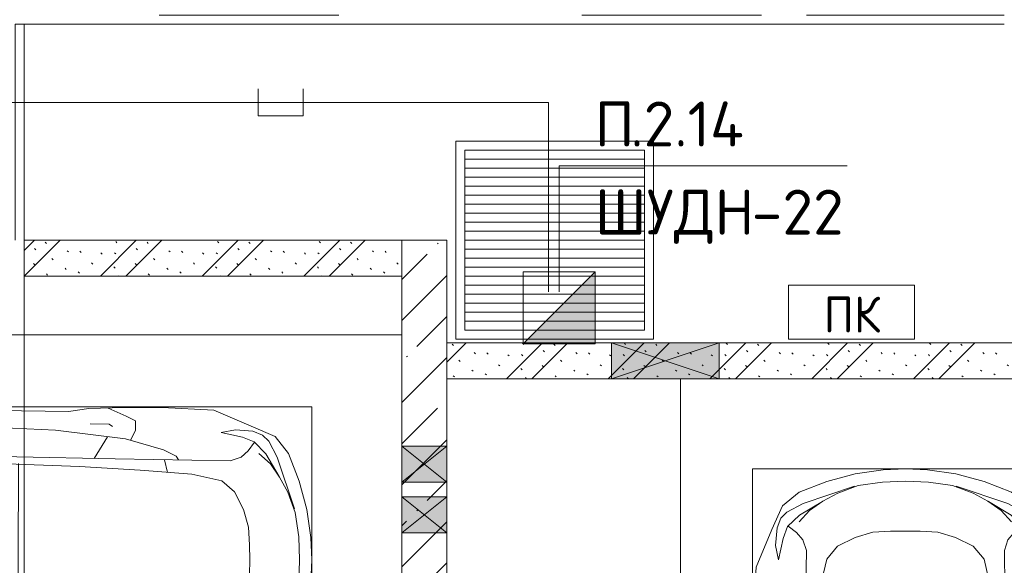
# Model space of a CAD drawing. Header units: millimetres. Extents: x -32229 to 291619, y -13689 to 125138.
# Tile 493 of 565: x 110130 to 115605, y 70294 to 73325. Entities that reach past the tile are written whole.
import ezdxf

# ---------------------------------------------------------------- set-up
doc = ezdxf.new("R2010")
doc.units = ezdxf.units.MM
for name, color, linetype, lineweight in [('A-____-NOTE-TEXT', 7, 'Continuous', 18), ('A-DETL-____-THIN', 7, 'Continuous', 9), ('A-DETL-GENF-OTLN', 7, 'Continuous', 18), ('A-FLOR-____-OTLN', 7, 'Continuous', 18), ('A-GENM-____-OTLN', 7, 'Continuous', 18), ('A-GLAZ-____-MCUT', 7, 'Continuous', 9), ('A-GLAZ-____-OTLN', 7, 'Continuous', 18), ('A-WALL-____-MCUT', 7, 'Continuous', 40), ('A-WALL-____-PATT', 7, 'Continuous', 40), ('C-PRKG-____-OTLN', 7, 'Continuous', 18), ('G-____-____-TEXT', 7, 'Continuous', 9), ('I-WALL-____-MCUT', 7, 'Continuous', 40), ('M-EQPM-____-OTLN', 7, 'Continuous', 18)]:
    doc.layers.add(name, color=color, linetype=linetype, lineweight=lineweight)
doc.layers.add('A-DETL-____-OTLN', color=7, linetype='Continuous', lineweight=9, true_color=0x00a600)
doc.styles.add('GOST Common', font='GOST_Common.ttf', dxfattribs={"height": 200})
doc.styles.add('ISOCPEUR', font='isocpeur.ttf', dxfattribs={"height": 250})
pattern_1 = [(135, (300.56, 377.28), (-565.6854, 6e-14), [10, -790]), (135, (349.8, 474.73), (-565.6854, 6e-14), [10, -790]), (135, (423.93, 473.06), (-565.6854, 6e-14), [10, -790]), (135, (229.92, 447.9), (-565.6854, 6e-14), [10, -790]), (135, (155.08, 447.9), (-565.6854, 6e-14), [10, -790]), (135, (114.9, 369.03), (-565.6854, 6e-14), [10, -790]), (135, (132.43, 285.8), (-565.6854, 6e-14), [10, -790]), (135, (214.66, 322), (-565.6854, 6e-14), [10, -790]), (135, (198.16, 261.88), (-565.6854, 6e-14), [10, -790]), (135, (45.2, 272.9), (-565.6854, 6e-14), [10, -790]), (135, (42.32, 336.16), (-565.6854, 6e-14), [10, -790]), (135, (92.26, 192.24), (-565.6854, 6e-14), [10, -790]), (135, (7.07, 149.2), (-565.6854, 6e-14), [10, -790]), (135, (80.6, 95.1), (-565.6854, 6e-14), [10, -790]), (135, (79.53, 36.94), (-565.6854, 6e-14), [10, -790]), (135, (153.87, 74.56), (-565.6854, 6e-14), [10, -790]), (135, (228.35, 124.8), (-565.6854, 6e-14), [10, -790]), (135, (279.75, 180.4), (-565.6854, 6e-14), [10, -790]), (135, (282.9, 31.63), (-565.6854, 6e-14), [10, -790]), (135, (377.38, 53.45), (-565.6854, 6e-14), [10, -790]), (135, (352.28, 102.7), (-565.6854, 6e-14), [10, -790]), (135, (354.05, 0), (-565.6854, 6e-14), [10, -790]), (135, (553.23, 16.45), (-565.6854, 6e-14), [10, -790]), (135, (542.38, 63.45), (-565.6854, 6e-14), [10, -790]), (135, (536.58, 239.3), (-565.6854, 6e-14), [10, -790]), (135, (475.85, 203.9), (-565.6854, 6e-14), [10, -790]), (135, (475.85, 316.54), (-565.6854, 6e-14), [10, -790]), (135, (520.8, 408.7), (-565.6854, 6e-14), [10, -790]), (135, (551.1, 470.8), (-565.6854, 6e-14), [10, -790]), (135, (235.25, 537.93), (-565.6854, 6e-14), [10, -790]), (135, (407.25, 547.65), (-565.6854, 6e-14), [10, -790]), (135, (94.5, 558.6), (-565.6854, 6e-14), [10, -790]), (135, (46.4, 532.3), (-565.6854, 6e-14), [10, -790]), (135, (85.56, 465.04), (-565.6854, 6e-14), [10, -790]), (135, (355.53, 181.14), (-565.6854, 6e-14), [10, -790]), (135, (362.23, 243.6), (-565.6854, 6e-14), [10, -790]), (135, (413.45, 344.1), (-565.6854, 6e-14), [10, -790]), (135, (286.3, 273.25), (-565.6854, 6e-14), [10, -790]), (135, (423.02, 263.72), (-565.6854, 6e-14), [10, -790]), (135, (162.94, 190.2), (-565.6854, 6e-14), [10, -790]), (135, (470.25, 120.93), (-565.6854, 6e-14), [10, -790]), (135, (484.48, 9.78), (-565.6854, 6e-14), [10, -790]), (45, (0, 212.13), (-565.6854, 0), []), (45, (212.13, 0), (-565.6854, 0), []), (45, (353.55, 0), (-565.6854, 0), []), (45, (0, 353.55), (-565.6854, 0), [])]

# ---------------------------------------------------------------- blocks, each defined once
blk = doc.blocks.new('АР_Машиноместо - 5300x2500_С-3113488--02 ЭМ')
at = {"layer": 'A-DETL-GENF-OTLN', "color": 253, "lineweight": 13, "true_color": 0xaaaaaa}
for p, q in [((970.2, 4771.8), (812.7, 4729.4)), ((1126.4, 4794.1), (970.2, 4771.8)), ((1250, 4800), (1126.4, 4794.1)), ((1250, 4800), (1373.6, 4794.1)), ((1373.6, 4794.1), (1529.8, 4771.8)), ((1529.8, 4771.8), (1687.3, 4729.4)), ((812.7, 4729.4), (659.1, 4669.9)), ((1122.2, 4726.4), (988.2, 4706.7)), ((1250, 4731.7), (1122.2, 4726.4)), ((1250, 4731.7), (1377.8, 4726.4)), ((1377.8, 4726.4), (1511.8, 4706.7)), ((1687.3, 4729.4), (1840.9, 4669.9)), ((659.1, 4669.9), (565.9, 4595.1)), ((680.7, 4606.5), (967, 4703.6)), ((873.9, 4665.1), (791.3, 4619.7)), ((988.2, 4706.7), (873.9, 4665.1)), ((1511.8, 4706.7), (1626.1, 4665.1)), ((1819.3, 4606.5), (1533, 4703.6)), ((1626.1, 4665.1), (1708.7, 4619.7)), ((1840.9, 4669.9), (1934.1, 4595.1)), ((590.7, 4560.1), (680.7, 4606.5)), ((788.5, 4617.7), (661.8, 4543.1)), ((791.3, 4619.7), (717.1, 4568.9)), ((1708.7, 4619.7), (1782.9, 4568.9)), ((1711.5, 4617.7), (1838.2, 4543.1)), ((1909.3, 4560.1), (1819.3, 4606.5)), ((565.9, 4595.1), (507.1, 4462.6)), ((557.5, 4525.7), (590.7, 4560.1)), ((717.1, 4568.9), (659.6, 4505.3)), ((1782.9, 4568.9), (1840.4, 4505.3)), ((1942.5, 4525.7), (1909.3, 4560.1)), ((1934.1, 4595.1), (1992.9, 4462.6)), ((536.4, 4471.4), (557.5, 4525.7)), ((661.8, 4543.1), (594.6, 4479.3)), ((1838.2, 4543.1), (1905.4, 4479.3)), ((1963.6, 4471.4), (1942.5, 4525.7)), ((507.1, 4462.6), (419.6, 4254.2)), ((528.4, 4374.7), (536.4, 4471.4)), ((594.6, 4479.3), (569.5, 4413.1)), ((645, 4445.5), (597.3, 4481.4)), ((679.6, 4406.3), (645, 4445.5)), ((970.5, 4419.3), (1069.6, 4447.3)), ((1069.6, 4447.3), (1167.1, 4453.2)), ((1167.1, 4453.2), (1250, 4453.9)), ((1332.9, 4453.2), (1250, 4453.9)), ((1430.4, 4447.3), (1332.9, 4453.2)), ((1529.5, 4419.3), (1430.4, 4447.3)), ((1820.4, 4406.3), (1855, 4445.5)), ((1855, 4445.5), (1902.7, 4481.4)), ((1905.4, 4479.3), (1930.5, 4413.1)), ((1971.6, 4374.7), (1963.6, 4471.4)), ((1992.9, 4462.6), (2080.4, 4254.2)), ((569.5, 4413.1), (543.7, 4295.1)), ((699.7, 4345.5), (679.6, 4406.3)), ((872.7, 4370.2), (970.5, 4419.3)), ((1627.3, 4370.2), (1529.5, 4419.3)), ((1800.3, 4345.5), (1820.4, 4406.3)), ((1930.5, 4413.1), (1956.3, 4295.1)), ((543.7, 4295.1), (528.4, 4374.7)), ((689.3, 3705.5), (699.7, 4345.5)), ((812.5, 4298.9), (872.7, 4370.2)), ((1687.5, 4298.9), (1627.3, 4370.2)), ((1810.7, 3705.5), (1800.3, 4345.5)), ((1956.3, 4295.1), (1971.6, 4374.7)), ((774.4, 4132.9), (812.5, 4298.9)), ((1725.6, 4132.9), (1687.5, 4298.9)), ((419.6, 4254.2), (403.4, 3968)), ((2080.4, 4254.2), (2096.6, 3968)), ((752.2, 3845.6), (774.4, 4132.9)), ((1747.8, 3845.6), (1725.6, 4132.9)), ((675.2, 4045.5), (694.6, 4057.6)), ((1824.8, 4045.5), (1805.4, 4057.6)), ((638.7, 3975.4), (675.2, 4045.5)), ((1861.3, 3975.4), (1824.8, 4045.5)), ((403.4, 3968), (405.6, 3688.5)), ((578.7, 3762.9), (638.7, 3975.4)), ((1921.3, 3762.9), (1861.3, 3975.4)), ((2096.6, 3968), (2094.4, 3688.5)), ((731.2, 3507.6), (752.2, 3845.6)), ((1768.8, 3507.6), (1747.8, 3845.6)), ((453.1, 3766.3), (478.4, 3819.3)), ((478.4, 3819.3), (532.5, 3818.1)), ((532.5, 3818.1), (585.5, 3790.5)), ((1967.5, 3818.1), (1914.5, 3790.5)), ((2021.6, 3819.3), (1967.5, 3818.1)), ((2046.9, 3766.3), (2021.6, 3819.3)), ((408.2, 3667), (453.1, 3766.3)), ((530.9, 3374.8), (578.7, 3762.9)), ((1969.1, 3374.8), (1921.3, 3762.9)), ((2091.8, 3667), (2046.9, 3766.3)), ((405.6, 3688.5), (409.5, 3560)), ((495.5, 3566.1), (496.8, 3671.6)), ((496.8, 3671.6), (510.1, 3691.5)), ((678.7, 3159.5), (689.3, 3705.5)), ((1821.3, 3159.5), (1810.7, 3705.5)), ((2003.2, 3671.6), (1989.9, 3691.5)), ((2004.5, 3566.1), (2003.2, 3671.6)), ((2094.4, 3688.5), (2090.5, 3560)), ((687.1, 3588.8), (566.5, 3663.9)), ((1812.9, 3588.8), (1933.5, 3663.9)), ((409.5, 3560), (426.5, 3446.8)), ((2090.5, 3560), (2073.5, 3446.8)), ((704.9, 2775.5), (731.2, 3507.6)), ((1795.1, 2775.5), (1768.8, 3507.6)), ((426.5, 3446.8), (417.5, 2723)), ((2073.5, 3446.8), (2082.5, 2723)), ((501.4, 2789.7), (530.9, 3374.8)), ((1998.6, 2789.7), (1969.1, 3374.8)), ((665.6, 2864.6), (678.7, 3159.5)), ((1834.4, 2864.6), (1821.3, 3159.5)), ((665.8, 2867.4), (505.1, 2846.9)), ((636.6, 2526.5), (665.8, 2867.4)), ((1834.2, 2867.4), (1994.9, 2846.9)), ((1863.4, 2526.5), (1834.2, 2867.4)), ((505.1, 2846.9), (420.9, 2813.3)), ((1994.9, 2846.9), (2079.1, 2813.3)), ((447.8, 2733.7), (459.7, 2756.2)), ((495.7, 2532.3), (501.4, 2789.7)), ((684.2, 2522.3), (704.9, 2775.5)), ((1815.8, 2522.3), (1795.1, 2775.5)), ((2004.3, 2532.3), (1998.6, 2789.7)), ((2052.2, 2733.7), (2040.3, 2756.2)), ((417.5, 2723), (428.2, 2308.5)), ((447.8, 2638.7), (447.8, 2733.7)), ((2052.2, 2638.7), (2052.2, 2733.7)), ((2082.5, 2723), (2071.8, 2308.5)), ((500, 2210.1), (495.7, 2532.3)), ((636.6, 2526.5), (597, 2231)), ((644.6, 2191.8), (684.2, 2522.3)), ((1855.4, 2191.8), (1815.8, 2522.3)), ((1863.4, 2526.5), (1903, 2231)), ((2000, 2210.1), (2004.3, 2532.3)), ((428.2, 2308.5), (432.3, 2119.9)), ((2071.8, 2308.5), (2067.7, 2119.9)), ((505.9, 1996), (500, 2210.1)), ((597, 2231), (535, 1798.3)), ((595.8, 1824.8), (644.6, 2191.8)), ((1904.2, 1824.8), (1855.4, 2191.8)), ((1903, 2231), (1965, 1798.3)), ((1994.1, 1996), (2000, 2210.1)), ((296.8, 2079.9), (301.4, 2130.5)), ((301.4, 2130.5), (479.9, 2052.9)), ((432.3, 2119.9), (430.7, 2073.9)), ((2198.6, 2130.5), (2020.1, 2052.9)), ((2067.7, 2119.9), (2069.3, 2073.9)), ((2203.2, 2079.9), (2198.6, 2130.5)), ((309.5, 2036.1), (296.8, 2079.9)), ((357.8, 1990.1), (309.5, 2036.1)), ((479.9, 2052.9), (471, 1914.3)), ((2020.1, 2052.9), (2029, 1914.3)), ((2142.2, 1990.1), (2190.5, 2036.1)), ((2190.5, 2036.1), (2203.2, 2079.9)), ((500.6, 1894.5), (357.8, 1990.1)), ((540.9, 1993.7), (476.3, 1997.9)), ((540.9, 1993.7), (539.8, 1733.1)), ((1959.1, 1993.7), (2023.7, 1997.9)), ((1959.1, 1993.7), (1960.2, 1733.1)), ((1999.4, 1894.5), (2142.2, 1990.1)), ((426.5, 1730.9), (427.5, 1943)), ((2073.5, 1730.9), (2072.5, 1943)), ((530.6, 1857.6), (500.6, 1894.5)), ((1969.4, 1857.6), (1999.4, 1894.5)), ((533.6, 1816.8), (495, 1765.3)), ((546.5, 1642.6), (530.6, 1857.6)), ((589.4, 1615.5), (595.8, 1824.8)), ((1910.6, 1615.5), (1904.2, 1824.8)), ((1953.5, 1642.6), (1969.4, 1857.6)), ((1966.4, 1816.8), (2005, 1765.3)), ((495, 1765.3), (426.6, 1753.4)), ((2005, 1765.3), (2073.4, 1753.4)), ((410.6, 1634.2), (426.5, 1730.9)), ((2089.4, 1634.2), (2073.5, 1730.9)), ((409.5, 1087), (410.6, 1634.2)), ((615.4, 1410.3), (589.4, 1615.5)), ((590.4, 1624.3), (703.6, 1557.1)), ((1909.6, 1624.3), (1796.4, 1557.1)), ((1884.6, 1410.3), (1910.6, 1615.5)), ((2090.5, 1087), (2089.4, 1634.2)), ((703.6, 1557.1), (852.8, 1499)), ((1796.4, 1557.1), (1647.2, 1499)), ((852.8, 1499), (1016.6, 1459.9)), ((1647.2, 1499), (1483.4, 1459.9)), ((1016.6, 1459.9), (1146.9, 1439.4)), ((1146.9, 1439.4), (1250, 1434.1)), ((1353.1, 1439.4), (1250, 1434.1)), ((1483.4, 1459.9), (1353.1, 1439.4)), ((687.4, 1141), (615.4, 1410.3)), ((1812.6, 1141), (1884.6, 1410.3)), ((749.2, 950.3), (687.4, 1141)), ((1750.8, 950.3), (1812.6, 1141)), ((420.9, 910.7), (409.5, 1087)), ((510.2, 1018.7), (521.5, 1074.5)), ((521.5, 1074.5), (548.5, 1076.2)), ((548.5, 1076.2), (603.4, 1004.8)), ((1951.5, 1076.2), (1896.6, 1004.8)), ((1978.5, 1074.5), (1951.5, 1076.2)), ((1989.8, 1018.7), (1978.5, 1074.5)), ((2079.1, 910.7), (2090.5, 1087)), ((505.7, 920), (510.2, 1018.7)), ((603.4, 1004.8), (639.1, 920)), ((1896.6, 1004.8), (1860.9, 920)), ((1994.3, 920), (1989.8, 1018.7)), ((809.1, 809.4), (749.2, 950.3)), ((1690.9, 809.4), (1750.8, 950.3)), ((445.9, 853.1), (420.9, 910.7)), ((519.1, 851.5), (505.7, 920)), ((639.1, 920), (677.4, 843.7)), ((1860.9, 920), (1822.6, 843.7)), ((1980.9, 851.5), (1994.3, 920)), ((2054.1, 853.1), (2079.1, 910.7)), ((489, 795.6), (445.9, 853.1)), ((550, 812.3), (519.1, 851.5)), ((677.4, 843.7), (737.5, 778.3)), ((1822.6, 843.7), (1762.5, 778.3)), ((1950, 812.3), (1980.9, 851.5)), ((2011, 795.6), (2054.1, 853.1)), ((584.4, 714.6), (489, 795.6)), ((616.5, 746.4), (550, 812.3)), ((737.5, 778.3), (804.5, 715.7)), ((881.5, 691.6), (809.1, 809.4)), ((1618.5, 691.6), (1690.9, 809.4)), ((1762.5, 778.3), (1695.5, 715.7)), ((1883.5, 746.4), (1950, 812.3)), ((1915.6, 714.6), (2011, 795.6)), ((701.8, 640.4), (584.4, 714.6)), ((703.5, 696.4), (616.5, 746.4)), ((804.5, 715.7), (824.6, 660.9)), ((1695.5, 715.7), (1675.4, 660.9)), ((1796.5, 696.4), (1883.5, 746.4)), ((1798.2, 640.4), (1915.6, 714.6)), ((824.6, 660.9), (703.5, 696.4)), ((888.4, 685.9), (815.2, 686.6)), ((941.4, 642.2), (881.5, 691.6)), ((1558.6, 642.2), (1618.5, 691.6)), ((1611.6, 685.9), (1684.8, 686.6)), ((1675.4, 660.9), (1796.5, 696.4)), ((861.8, 571.6), (701.8, 640.4)), ((1050.7, 599.4), (941.4, 642.2)), ((1449.3, 599.4), (1558.6, 642.2)), ((1638.2, 571.6), (1798.2, 640.4)), ((1052.6, 517.5), (861.8, 571.6)), ((1148.8, 583), (1050.7, 599.4)), ((1250, 581.6), (1148.8, 583)), ((1250, 581.6), (1351.2, 583)), ((1351.2, 583), (1449.3, 599.4)), ((1447.4, 517.5), (1638.2, 571.6)), ((1165.1, 503.1), (1052.6, 517.5)), ((1250, 500), (1165.1, 503.1)), ((1250, 500), (1334.9, 503.1)), ((1334.9, 503.1), (1447.4, 517.5))]:
    blk.add_line(p, q, dxfattribs=at)
at = {"layer": 'A-DETL-GENF-OTLN', "color": 254, "lineweight": 13, "true_color": 0xd4d4d4}
for p, q in [((694.6, 3980.4), (765.1, 3996.8)), ((1805.4, 3980.4), (1734.9, 3996.8)), ((715.1, 3168.3), (1250, 3167.3)), ((1784.9, 3168.3), (1250, 3167.3)), ((677.9, 2473), (794.6, 2446)), ((1822.1, 2473), (1705.4, 2446)), ((794.6, 2446), (955.7, 2426.8)), ((955.7, 2426.8), (1105.5, 2413.7)), ((1105.5, 2413.7), (1250, 2412.9)), ((1394.5, 2413.7), (1250, 2412.9)), ((1544.3, 2426.8), (1394.5, 2413.7)), ((1705.4, 2446), (1544.3, 2426.8)), ((513.9, 1368.9), (502.3, 1696.3)), ((590.3, 1367.8), (546.5, 1642.6)), ((1909.7, 1367.8), (1953.5, 1642.6)), ((1986.1, 1368.9), (1997.7, 1696.3)), ((524.9, 1188.6), (513.9, 1368.9)), ((1975.1, 1188.6), (1986.1, 1368.9)), ((636.7, 1146), (590.3, 1367.8)), ((1863.3, 1146), (1909.7, 1367.8)), ((537.4, 1076.1), (524.9, 1188.6)), ((1962.6, 1076.1), (1975.1, 1188.6)), ((710.2, 962.8), (636.7, 1146)), ((1789.8, 962.8), (1863.3, 1146)), ((534.5, 874.4), (528.1, 949.5)), ((1965.5, 874.4), (1971.9, 949.5)), ((591.7, 805), (534.5, 874.4)), ((1908.3, 805), (1965.5, 874.4)), ((664.7, 739.9), (591.7, 805)), ((1835.3, 739.9), (1908.3, 805)), ((742.6, 707.8), (664.7, 739.9)), ((1757.4, 707.8), (1835.3, 739.9))]:
    blk.add_line(p, q, dxfattribs=at)
at = {"layer": 'C-PRKG-____-OTLN', "color": 253, "lineweight": 13, "true_color": 0xaaaaaa}
for p, q in [((0, 0), (0, 5300)), ((2500, 0), (2500, 5300)), ((400, 4800), (2100, 4800)), ((400, 500), (400, 4800)), ((2100, 500), (2100, 4800)), ((400, 500), (2100, 500)), ((2500, 0), (0, 0))]:
    blk.add_line(p, q, dxfattribs=at)
blk = doc.blocks.new('АР_Приямок - ПР-1_1100х1100 х50-V65--02 ЭМ')
at = {"layer": 'M-EQPM-____-OTLN', "lineweight": 5, "true_color": 0xaaaaaa}
h = blk.add_hatch(dxfattribs=at)
h.set_pattern_fill('FP_31', color=253, style=0, pattern_type=2)
h.set_pattern_definition([(90, (0, 0), (-50, 3e-15), [])])
h.paths.add_polyline_path([(1050, -500), (1050, 500), (50, 500), (50, -500), (659.094588, -500)])
at = {"layer": 'M-EQPM-____-OTLN', "color": 253, "lineweight": 13, "true_color": 0xaaaaaa}
for p, q in [((0, -550), (0, 550)), ((0, 550), (1100, 550)), ((1100, 550), (1100, -550)), ((1100, -550), (0, -550))]:
    blk.add_line(p, q, dxfattribs=at)
blk = doc.blocks.new('АР_Канал вертикальный прямоугольный - ПК-3252217--02 ЭМ')
at = {"layer": 'M-EQPM-____-OTLN', "color": 253, "lineweight": 13, "true_color": 0xaaaaaa}
for p, q in [((350, 150), (-350, 150)), ((-350, 150), (-350, -150)), ((-350, -150), (-350, 150)), ((-350, 150), (350, 150)), ((350, -150), (350, 150)), ((350, 150), (350, -150)), ((-350, -150), (350, -150)), ((350, -150), (-350, -150))]:
    blk.add_line(p, q, dxfattribs=at)
blk = doc.blocks.new('АР_Отверстие прямоугольное - ОВВ-4050633--02 ЭМ')
at = {"layer": 'A-GLAZ-____-OTLN', "lineweight": 13, "true_color": 0xf0f0f0}
blk.add_hatch(color=7, dxfattribs=at).paths.add_polyline_path([(-33.7, 100), (-175, 100), (-175, -100), (425, -100), (425, 100)])
at = {"layer": 'A-GLAZ-____-MCUT', "color": 253, "lineweight": 13, "true_color": 0xaaaaaa}
for p, q in [((-175, 100), (-175, -100)), ((425, 100), (425, -100))]:
    blk.add_line(p, q, dxfattribs=at)
at = {"layer": 'A-GLAZ-____-OTLN', "color": 253, "lineweight": 5, "true_color": 0xaaaaaa}
for p, q in [((425, 100), (-175, -100)), ((-175, 100), (425, -100))]:
    blk.add_line(p, q, dxfattribs=at)
at = {"layer": 'A-GLAZ-____-OTLN', "color": 253, "lineweight": 13, "true_color": 0xaaaaaa}
for p, q in [((425, 100), (-175, 100)), ((-175, 100), (-175, -100)), ((425, -100), (425, 100)), ((-175, -100), (425, -100))]:
    blk.add_line(p, q, dxfattribs=at)
blk = doc.blocks.new('АР_Отверстие прямоугольное - АПТ-4099994--02 ЭМ')
at = {"layer": 'A-GLAZ-____-OTLN', "lineweight": 13, "true_color": 0xf0f0f0}
blk.add_hatch(color=7, dxfattribs=at).paths.add_polyline_path([(225, 125), (25, 125), (25, -125), (225, -125)])
at = {"layer": 'A-GLAZ-____-MCUT', "color": 253, "lineweight": 13, "true_color": 0xaaaaaa}
for p, q in [((25, 125), (25, -125)), ((225, 125), (225, -125))]:
    blk.add_line(p, q, dxfattribs=at)
at = {"layer": 'A-GLAZ-____-OTLN', "color": 253, "lineweight": 5, "true_color": 0xaaaaaa}
for p, q in [((225, 125), (25, -125)), ((25, 125), (225, -125))]:
    blk.add_line(p, q, dxfattribs=at)
at = {"layer": 'A-GLAZ-____-OTLN', "color": 253, "lineweight": 13, "true_color": 0xaaaaaa}
for p, q in [((225, 125), (25, 125)), ((25, 125), (25, -125)), ((225, -125), (225, 125)), ((25, -125), (225, -125))]:
    blk.add_line(p, q, dxfattribs=at)
blk = doc.blocks.new('АР_Отверстие прямоугольное - ВК-4100384--02 ЭМ')
at = {"layer": 'A-GLAZ-____-OTLN', "lineweight": 13, "true_color": 0xf0f0f0}
blk.add_hatch(color=7, dxfattribs=at).paths.add_polyline_path([(225, 125), (25, 125), (25, -125), (225, -125)])
at = {"layer": 'A-GLAZ-____-MCUT', "color": 253, "lineweight": 13, "true_color": 0xaaaaaa}
for p, q in [((25, 125), (25, -125)), ((225, 125), (225, -125))]:
    blk.add_line(p, q, dxfattribs=at)
at = {"layer": 'A-GLAZ-____-OTLN', "color": 253, "lineweight": 5, "true_color": 0xaaaaaa}
for p, q in [((225, 125), (25, -125)), ((25, 125), (225, -125))]:
    blk.add_line(p, q, dxfattribs=at)
at = {"layer": 'A-GLAZ-____-OTLN', "color": 253, "lineweight": 13, "true_color": 0xaaaaaa}
for p, q in [((225, 125), (25, 125)), ((25, 125), (25, -125)), ((225, -125), (225, 125)), ((25, -125), (225, -125))]:
    blk.add_line(p, q, dxfattribs=at)
blk = doc.blocks.new('АР-Заполнение деф_ шва - Д_ш_-4435246--02 ЭМ')
at = {"layer": 'A-GENM-____-OTLN', "color": 253, "lineweight": 13, "true_color": 0xaaaaaa}
blk.add_line((0, 25), (26440.1, 25), dxfattribs=at)
blk = doc.blocks.new('АР-Заполнение деф_ шва - Д_ш__Пристенный-4427260--02 ЭМ')
at = {"layer": 'A-GENM-____-OTLN', "color": 253, "lineweight": 13, "true_color": 0xaaaaaa}
for p, q in [((800, 25), (1800, 25)), ((3150, 25), (4150, 25)), ((0, -25), (4400, -25))]:
    blk.add_line(p, q, dxfattribs=at)
blk = doc.blocks.new('АР-Заполнение деф_ шва - Д_ш_-4427506--02 ЭМ')
at = {"layer": 'A-GENM-____-OTLN', "color": 253, "lineweight": 13, "true_color": 0xaaaaaa}
for p, q in [((0, 25), (1200, 25)), ((0, -25), (1200, -25))]:
    blk.add_line(p, q, dxfattribs=at)
blk = doc.blocks.new('АР-Заполнение деф_ шва - Д_ш_-4327506--02 ЭМ')
at = {"layer": 'A-GENM-____-OTLN', "color": 253, "lineweight": 13, "true_color": 0xaaaaaa}
for p, q in [((0, 25), (1100, 25)), ((0, -25), (1100, -25))]:
    blk.add_line(p, q, dxfattribs=at)
blk = doc.blocks.new('Наметкина 10_РД_АР_П_отсоединено_rvt-1--02 ЭМ')
at = {"layer": 'A-WALL-____-PATT', "lineweight": 5, "true_color": 0xaaaaaa}
h = blk.add_hatch(dxfattribs=at)
h.set_pattern_fill('FP_1', color=253, style=0, pattern_type=2)
h.set_pattern_definition(pattern_1)
h.paths.add_polyline_path([(112255.3, 71900), (112255.3, 72100), (110155.3, 72100), (110155.3, 71900), (111217.1, 71900)])
h = blk.add_hatch(dxfattribs=at)
h.set_pattern_fill('FP_3', color=253, style=0, pattern_type=2)
h.set_pattern_definition([(45, (0, 0), (-228.0985, 228.0985), []), (45, (228.1, 0), (-228.0985, 228.0985), [403.225, -80.645, 6.706, -73.939])])
h.paths.add_polyline_path([(112505.3, 65500), (112505.3, 72100), (112255.3, 72100), (112255.3, 65500)])
h = blk.add_hatch(dxfattribs=at)
h.set_pattern_fill('FP_1', color=253, style=0, pattern_type=2)
h.set_pattern_definition(pattern_1)
h.paths.add_polyline_path([(116455.3, 71330), (116455.3, 71530), (112505.3, 71530), (112505.3, 71330), (114020.3, 71330)])
at = {"layer": 'A-FLOR-____-OTLN', "color": 253, "lineweight": 13, "true_color": 0xaaaaaa}
for p, q in [((115605.3, 73300), (110155.3, 73300)), ((110155.3, 73300), (110155.3, 72100)), ((112605.3, 71600), (112605.3, 72600)), ((112605.3, 72600), (113605.3, 72600)), ((113605.3, 72600), (113605.3, 71600)), ((110155.3, 71900), (110155.3, 60500)), ((113605.3, 71600), (112605.3, 71600))]:
    blk.add_line(p, q, dxfattribs=at)
at = {"layer": 'A-WALL-____-MCUT', "color": 253, "lineweight": 13, "true_color": 0xaaaaaa}
for p, q in [((112255.3, 72100), (112255.3, 70955)), ((112505.3, 72100), (112255.3, 72100)), ((112505.3, 70955), (112505.3, 72100)), ((112255.3, 70955), (112255.3, 70755)), ((112505.3, 70755), (112505.3, 70955)), ((112255.3, 70755), (112255.3, 70675)), ((112505.3, 70675), (112505.3, 70755)), ((112255.3, 70675), (112255.3, 70475)), ((112505.3, 70475), (112505.3, 70675)), ((112255.3, 70475), (112255.3, 66470)), ((112505.3, 66470), (112505.3, 70475))]:
    blk.add_line(p, q, dxfattribs=at)
at = {"layer": 'I-WALL-____-MCUT', "color": 253, "lineweight": 13, "true_color": 0xaaaaaa}
for p, q in [((112255.3, 72100), (110155.3, 72100)), ((110155.3, 72100), (110155.3, 71900)), ((112255.3, 71900), (112255.3, 72100)), ((110155.3, 71900), (112255.3, 71900)), ((113420.3, 71530), (112505.3, 71530)), ((112505.3, 71530), (112505.3, 71330)), ((114020.3, 71530), (113420.3, 71530)), ((116455.3, 71530), (114020.3, 71530)), ((112505.3, 71330), (113420.3, 71330)), ((113420.3, 71330), (114020.3, 71330)), ((114020.3, 71330), (116455.3, 71330))]:
    blk.add_line(p, q, dxfattribs=at)
at = {"layer": 'A-GENM-____-OTLN', "color": 253, "lineweight": 13, "true_color": 0xaaaaaa}
for name, p in [('АР-Заполнение деф_ шва - Д_ш__Пристенный-4427260--02 ЭМ', (110105.3, 73325)), ('АР-Заполнение деф_ шва - Д_ш_-4327506--02 ЭМ', (114505.3, 73325))]:
    blk.add_blockref(name, p, dxfattribs=at)
at = {"layer": 'A-GENM-____-OTLN', "color": 253, "lineweight": 13, "true_color": 0xaaaaaa, "rotation": 270}
for name, p in [('АР-Заполнение деф_ шва - Д_ш_-4427506--02 ЭМ', (110130.3, 73300)), ('АР-Заполнение деф_ шва - Д_ш_-4435246--02 ЭМ', (110130.3, 71900))]:
    blk.add_blockref(name, p, dxfattribs=at)
at = {"layer": 'A-GLAZ-____-OTLN', "color": 253, "lineweight": 13, "true_color": 0xaaaaaa}
for name, p, rotation in [('АР_Отверстие прямоугольное - ОВВ-4050633--02 ЭМ', (113845.3, 71430), 180), ('АР_Отверстие прямоугольное - АПТ-4099994--02 ЭМ', (112380.3, 70980), 270), ('АР_Отверстие прямоугольное - ВК-4100384--02 ЭМ', (112380.3, 70700), 270)]:
    blk.add_blockref(name, p, dxfattribs=dict(at, rotation=rotation))
at = {"layer": 'C-PRKG-____-OTLN', "color": 253, "lineweight": 13, "true_color": 0xaaaaaa, "rotation": 269.9999999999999}
blk.add_blockref('АР_Машиноместо - 5300x2500_С-3113488--02 ЭМ', (106955.3, 71575), dxfattribs=at)
at = {"layer": 'C-PRKG-____-OTLN', "color": 253, "lineweight": 13, "true_color": 0xaaaaaa}
blk.add_blockref('АР_Машиноместо - 5300x2500_С-3113488--02 ЭМ', (113805.3, 66030), dxfattribs=at)
at = {"layer": 'M-EQPM-____-OTLN', "color": 253, "lineweight": 13, "true_color": 0xaaaaaa, "rotation": 90}
blk.add_blockref('АР_Приямок - ПР-1_1100х1100 х50-V65--02 ЭМ', (113105.3, 71550), dxfattribs=at)
at = {"layer": 'M-EQPM-____-OTLN', "color": 253, "lineweight": 13, "true_color": 0xaaaaaa}
blk.add_blockref('АР_Канал вертикальный прямоугольный - ПК-3252217--02 ЭМ', (114755.3, 71700), dxfattribs=at)
at = {"layer": 'A-____-NOTE-TEXT', "color": 253, "lineweight": 5, "true_color": 0xaaaaaa, "insert": (114600.1, 71787.2), "char_height": 200, "width": 384.81, "attachment_point": 1, "style": 'GOST Common'}
blk.add_mtext('ПК', dxfattribs=at)
blk = doc.blocks.new('УГО_Шкаф - УГО_Шкаф-2925116--02 ЭМ')
at = {"layer": 'A-____-NOTE-TEXT', "lineweight": 9, "true_color": 0x0000ff}
blk.add_hatch(color=5, dxfattribs=at).paths.add_polyline_path([(1, 2), (1, 0), (-1, 0)])
at = {"layer": 'A-____-NOTE-TEXT', "color": 5, "lineweight": 9, "true_color": 0x0000ff}
for p, q in [((-1, 0), (-1, 2)), ((-1, 2), (1, 2)), ((1, 2), (-1, 0)), ((1, 0), (1, 2)), ((1, 0), (1, 2)), ((1, 0), (-1, 0)), ((-1, 0), (1, 0))]:
    blk.add_line(p, q, dxfattribs=at)

msp = doc.modelspace()

# ---------------------------------------------------------------- linework, layer by layer
at = {"layer": 'A-DETL-____-OTLN', "color": 5, "true_color": 0x0000ff}
for p, q in [((111456.9, 72940.7), (111456.9, 72790.7)), ((111706.9, 72790.7), (111706.9, 72940.7)), ((113070.8, 72865.7), (98161.4, 72865.7)), ((113070.8, 71812.6), (113070.8, 72865.7)), ((111456.9, 72790.7), (111706.9, 72790.7))]:
    msp.add_line(p, q, dxfattribs=at)
at = {"layer": 'A-DETL-____-THIN'}
for p, q in [((114730.8, 72512.6), (113130.8, 72512.6)), ((113130.8, 72512.6), (113130.8, 71812.6))]:
    msp.add_line(p, q, dxfattribs=at)

# ---------------------------------------------------------------- block references
at = {"lineweight": 5}
msp.add_blockref('Наметкина 10_РД_АР_П_отсоединено_rvt-1--02 ЭМ', (0, 0), dxfattribs=at)
at = {"layer": 'A-____-NOTE-TEXT', "color": 5, "lineweight": 9, "true_color": 0x0000ff, "xscale": 200, "yscale": 200, "zscale": 200}
msp.add_blockref('УГО_Шкаф - УГО_Шкаф-2925116--02 ЭМ', (113129.9, 71524.7), dxfattribs=at)

# ---------------------------------------------------------------- texts
at = {"layer": 'G-____-____-TEXT', "char_height": 250, "attachment_point": 1, "style": 'ISOCPEUR'}
for s, insert, width in [('.2.14', (113525.8, 72870.7), 785.654), ('\\fISOCPEUR|b0|i0|c204|p34|;П', (113327.4, 72870.7), 240.506), ('ШУДН', (113327.4, 72381.2), 1058.227), ('-22', (114200.5, 72381.2), 625.316)]:
    msp.add_mtext(s, dxfattribs=dict(at, insert=insert, width=width))

doc.saveas('drawing.dxf')
